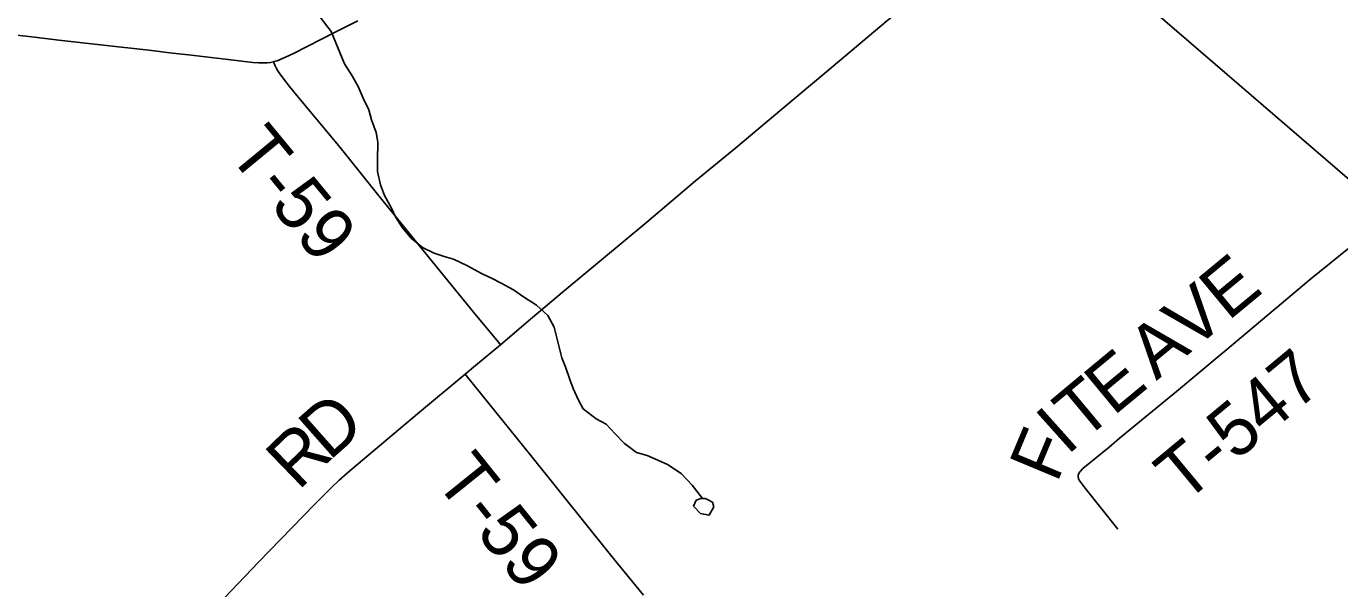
# Model space of a CAD drawing. Extents: x 1451455 to 1749751, y 218250 to 574981.
# Drawn here: x 1539967 to 1547410, y 333315 to 336504 of the extents above; entities that cross this region are included whole.
import ezdxf

# ---------------------------------------------------------------- set-up
doc = ezdxf.new("R2010")
doc.units = 0
for name, color, linetype in [('GM_X_Corporation', 7, 'Continuous'), ('GM_X_Minor_Lake', 7, 'Continuous'), ('GM_X_Minor_River', 7, 'Continuous'), ('GM_X_State_Route', 7, 'Continuous'), ('GM_X_Township_Road', 7, 'Continuous'), ('GM_X_Township_Road_Text', 7, 'Continuous')]:
    doc.layers.add(name, color=color, linetype=linetype)

msp = doc.modelspace()

# ---------------------------------------------------------------- linework, layer by layer
at = {"layer": 'GM_X_Corporation'}
msp.add_lwpolyline([(1547681.9, 335445.7), (1545643.8, 337204.7)], dxfattribs=at)
at = {"layer": 'GM_X_Minor_Lake'}
for points in [[(1543789.4, 333826.6), (1543763.2, 333817), (1543748.7, 333783.2), (1543788.1, 333742.5), (1543835.9, 333731.7), (1543862.7, 333779.4), (1543855.1, 333805.5), (1543823.4, 333822.1)], [(1543823.4, 333822.1), (1543813.1, 333826.5), (1543806.8, 333827), (1543789.4, 333826.6)]]:
    msp.add_lwpolyline(points, dxfattribs=at)
at = {"layer": 'GM_X_Minor_River'}
for points in [[(1541632.6, 336555.8), (1541695.3, 336474.5)], [(1541695.3, 336474.5), (1541769.4, 336291.7), (1541814.3, 336222.8), (1541847.4, 336162.2), (1541876.4, 336097.6), (1541907.3, 336031), (1541922.4, 335974.6), (1541949.3, 335902.1), (1541958.4, 335847.8), (1541956.8, 335743.7), (1541957.8, 335681.5), (1541974.5, 335605.1), (1541997.6, 335544.6), (1542036.5, 335473.9), (1542059.7, 335423.4), (1542098.7, 335360.7), (1542147.8, 335303.8), (1542213, 335250.6), (1542278.6, 335217.5), (1542334.3, 335198.6), (1542388.1, 335183.7), (1542463.6, 335148.4), (1542550.9, 335100.9), (1542602.5, 335076.1), (1542658.1, 335047.1), (1542727.6, 335009.9), (1542785, 334970.9), (1542858.3, 334923.7), (1542923.4, 334864.5), (1542958.4, 334797.8), (1542984.7, 334693.2), (1543001.6, 334624.8), (1543024.7, 334568.3), (1543047.7, 334501.8), (1543066.9, 334451.4), (1543095.8, 334384.8), (1543123, 334334.3), (1543196.2, 334279), (1543253.8, 334248), (1543302.9, 334195.1), (1543356.1, 334138.2), (1543425.3, 334087), (1543485.1, 334070), (1543546.7, 334045), (1543600.4, 334020), (1543677.6, 333968.7), (1543740.6, 333901.6), (1543799, 333826.8)]]:
    msp.add_lwpolyline(points, dxfattribs=at)
at = {"layer": 'GM_X_State_Route'}
msp.add_lwpolyline([(1539709.1, 336477), (1539999.2, 336443.7), (1540152.4, 336426), (1540404.7, 336397.7), (1540661.8, 336368.2), (1540795.3, 336352.7), (1540886.3, 336341.6), (1541110.9, 336315), (1541250.9, 336299.6), (1541283.4, 336297.5), (1541310.8, 336296.3), (1541331.6, 336296.9), (1541350.5, 336299.3), (1541368, 336303.3), (1541369.9, 336303.8), (1541388.9, 336309.1), (1541406.6, 336315.8), (1541436.8, 336328.4), (1541481, 336349.5), (1541717.2, 336471.1), (1541845.5, 336535.8)], dxfattribs=at)
at = {"layer": 'GM_X_Township_Road'}
for points in [[(1542655.2, 334698.7), (1542824.4, 334843), (1543015.3, 335003.4), (1543227, 335179.8), (1543483.7, 335394.4), (1543759.5, 335627.2), (1543987.3, 335815.1), (1544248.7, 336034.5), (1544503, 336247), (1544838.9, 336530.6), (1545126.7, 336769.4), (1545423, 337013.5), (1545613.5, 337169.2), (1545727.2, 337264.8)], [(1541368, 336303.3), (1541378, 336280), (1541384.1, 336265.8), (1541392.7, 336252.1), (1541400.3, 336241.2), (1541420.7, 336212.1), (1541459.2, 336162.9), (1541500.9, 336112.2), (1541737.8, 335827), (1541965.5, 335542.8), (1542186.4, 335270.4), (1542502, 334884.1), (1542642, 334714.8), (1542655.2, 334698.7)], [(1546738.2, 334645.1), (1546759, 334662.6), (1547246.1, 335071.4), (1547509.7, 335286.7)], [(1542453.5, 334532.5), (1542512.5, 334581.8), (1542654.2, 334697.9), (1542655.2, 334698.7)], [(1545953.2, 333994.9), (1545954.6, 333996.3), (1546102.5, 334118.2), (1546160.1, 334166.8), (1546306.7, 334288.6), (1546485.4, 334433), (1546738.2, 334645.1)], [(1540939.8, 333105), (1541282.1, 333465.1), (1541599.6, 333792.5), (1541694.6, 333887.7), (1541740.1, 333930.3), (1541786.8, 333971.5), (1541897.3, 334064.4), (1542195.4, 334316.6), (1542453.5, 334532.5)], [(1542453.5, 334532.5), (1542469.3, 334513), (1542826, 334071.5), (1543286.1, 333498.3), (1543387.3, 333373.3), (1543464, 333279.3)], [(1546153.4, 333653.3), (1545967.9, 333885.2), (1545943.8, 333915.8), (1545936.6, 333925.8), (1545934.1, 333929.8), (1545931.9, 333934.2), (1545930.2, 333938.7), (1545928.8, 333943.5), (1545928, 333948.5), (1545928, 333953.3), (1545928.5, 333958.5), (1545929.3, 333963), (1545930.9, 333967.8), (1545932.8, 333972.1), (1545936.5, 333977.8), (1545940.4, 333982.7), (1545953.2, 333994.9)]]:
    msp.add_lwpolyline(points, dxfattribs=at)

# ---------------------------------------------------------------- texts
at = {"layer": 'GM_X_Township_Road_Text'}
for s, rotation, p in [('T-59', 309.4887, (1541102.9, 335781.4)), ('E', 39.63486, (1546777.2, 334829.3)), ('V', 39.63359, (1546573.9, 334660.9)), ('A', 39.63323, (1546370.5, 334492.5)), ('E', 39.633, (1546126.5, 334290.4)), ('T-547', 39.66262, (1546527.3, 333793.1)), ('T', 39.81407, (1545954.4, 334146.8)), ('D', 41.46367, (1541683, 334036.1)), ('I', 41.79139, (1545864.6, 334066.5)), ('R', 43.98571, (1541508.3, 333867.3)), ('F', 67.34139, (1545807, 333908.3)), ('T-59', 308.76973, (1542273.6, 333929.6))]:
    msp.add_text(s, height=300, rotation=rotation, dxfattribs=at).set_placement(p)

doc.saveas('drawing.dxf')
